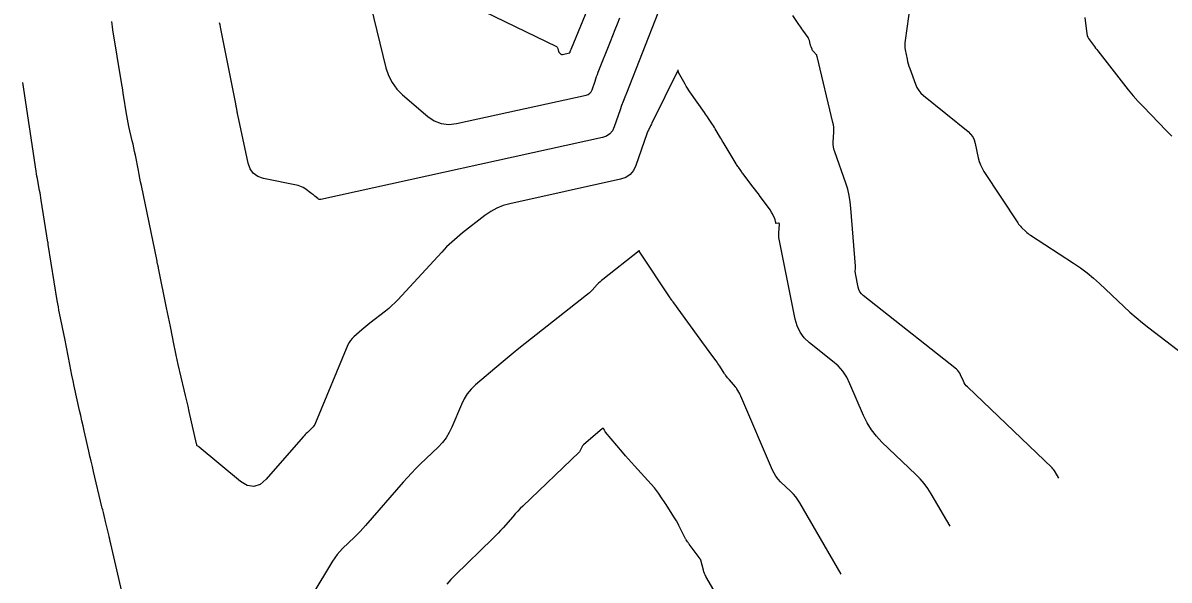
# Model space of a CAD drawing. Extents: x 658976 to 668726, y 639543 to 647196.
# Drawn here: x 661485.1 to 661691.9, y 640704.1 to 640804.7 of the extents above; entities that cross this region are included whole.
import ezdxf

# ---------------------------------------------------------------- set-up
doc = ezdxf.new("R2010")
doc.units = 0
doc.layers.add('Ex_Major Contours', color=7, linetype='Continuous')
doc.layers.add('Ex_Minor Contours', color=7, linetype='Continuous')

msp = doc.modelspace()

# ---------------------------------------------------------------- linework, layer by layer
at = {"layer": 'Ex_Major Contours'}
msp.add_lwpolyline([(661652.37, 640713.87), (661648.97, 640719.7), (661648.38, 640720.65), (661647.72, 640721.55), (661647, 640722.4), (661646.21, 640723.21), (661640.09, 640729.06), (661639.08, 640730.13), (661638.19, 640731.28), (661637.42, 640732.52), (661636.77, 640733.84), (661634.32, 640739.59), (661633.73, 640740.76), (661633.01, 640741.83), (661632.17, 640742.81), (661631.19, 640743.68), (661627.02, 640746.98), (661626.08, 640747.87), (661625.33, 640748.87), (661624.78, 640750), (661624.42, 640751.24), (661621.53, 640765.69), (661621.49, 640765.98), (661621.46, 640766.26), (661621.46, 640766.55), (661621.47, 640766.84), (661621.6, 640768.4), (661621.6, 640768.47), (661621.57, 640768.52), (661621.52, 640768.54), (661621.45, 640768.55), (661621.03, 640768.49), (661620.99, 640768.49), (661620.96, 640768.51), (661620.94, 640768.53), (661620.93, 640768.57), (661620.92, 640768.76), (661620.91, 640768.8), (661620.91, 640768.85), (661620.9, 640768.89), (661620.89, 640768.94), (661620.83, 640769.14), (661620.82, 640769.19), (661620.8, 640769.23), (661620.78, 640769.28), (661620.76, 640769.32), (661620.33, 640770.24), (661620.25, 640770.41), (661620.16, 640770.57), (661620.07, 640770.73), (661619.96, 640770.88), (661618.12, 640773.4), (661617.8, 640773.84), (661617.48, 640774.28), (661617.15, 640774.71), (661616.82, 640775.14), (661615.07, 640777.44), (661614.95, 640777.59), (661614.84, 640777.74), (661614.73, 640777.89), (661614.62, 640778.05), (661614.18, 640778.66), (661614.07, 640778.81), (661613.97, 640778.97), (661613.86, 640779.13), (661613.77, 640779.29), (661611.44, 640783.18), (661611.28, 640783.44), (661611.12, 640783.71), (661610.96, 640783.97), (661610.8, 640784.24), (661610.17, 640785.31), (661610.01, 640785.58), (661609.85, 640785.84), (661609.68, 640786.1), (661609.51, 640786.36), (661608.79, 640787.46), (661608.61, 640787.73), (661608.43, 640787.99), (661608.25, 640788.26), (661608.06, 640788.52), (661605.44, 640792.26), (661605.21, 640792.6), (661604.98, 640792.95), (661604.77, 640793.31), (661604.56, 640793.66), (661603.4, 640795.76), (661603.38, 640795.8), (661603.37, 640795.84), (661603.36, 640795.89), (661603.35, 640795.93), (661603.33, 640796.11), (661603.32, 640796.14), (661603.31, 640796.16), (661603.29, 640796.15), (661603.28, 640796.12), (661598.59, 640786.62), (661598.51, 640786.46), (661598.43, 640786.3), (661598.35, 640786.14), (661598.28, 640785.98), (661597.96, 640785.34), (661597.88, 640785.18), (661597.81, 640785.02), (661597.75, 640784.86), (661597.69, 640784.69), (661595.72, 640778.96), (661595.28, 640778.05), (661594.68, 640777.33), (661593.89, 640776.8), (661592.94, 640776.48), (661572.99, 640772.08), (661571.77, 640771.74), (661570.61, 640771.28), (661569.51, 640770.68), (661568.47, 640769.95), (661564.44, 640766.79), (661563.45, 640765.99), (661562.49, 640765.14), (661561.57, 640764.26), (661560.69, 640763.33), (661552.74, 640754.73), (661552.22, 640754.19), (661551.68, 640753.67), (661551.12, 640753.17), (661550.54, 640752.7), (661547.74, 640750.5), (661547.37, 640750.2), (661547.01, 640749.91), (661546.64, 640749.6), (661546.28, 640749.3), (661544.84, 640748.07), (661544.5, 640747.75), (661544.21, 640747.39), (661543.96, 640747), (661543.75, 640746.58), (661537.9, 640732.5), (661537.78, 640732.25), (661537.64, 640732.01), (661537.47, 640731.79), (661537.28, 640731.58), (661536.45, 640730.8), (661536.25, 640730.6), (661536.05, 640730.39), (661535.86, 640730.18), (661535.67, 640729.97), (661529.02, 640722.33), (661527.92, 640721.38), (661526.79, 640721.01), (661525.6, 640721.2), (661524.37, 640721.95), (661516.94, 640728.14), (661516.9, 640728.17), (661516.86, 640728.2), (661516.82, 640728.23), (661516.78, 640728.26), (661516.56, 640728.4), (661516.55, 640728.41), (661516.54, 640728.42), (661516.53, 640728.43), (661516.52, 640728.45), (661516.51, 640728.52), (661516.51, 640728.54), (661516.5, 640728.56), (661516.5, 640728.57), (661516.49, 640728.59), (661516.46, 640728.72), (661516.46, 640728.74), (661515.14, 640734.56), (661514.92, 640735.53), (661514.7, 640736.5), (661514.47, 640737.48), (661514.25, 640738.45), (661513.17, 640743.06), (661512.97, 640743.91), (661512.79, 640744.76), (661512.6, 640745.61), (661512.43, 640746.47), (661511.75, 640749.88), (661511.58, 640750.74), (661511.4, 640751.59), (661511.23, 640752.45), (661511.06, 640753.3), (661509.59, 640760.45), (661509.57, 640760.58), (661509.54, 640760.72), (661509.51, 640760.85), (661509.49, 640760.98), (661509.38, 640761.5), (661509.36, 640761.63), (661509.33, 640761.76), (661509.3, 640761.89), (661509.28, 640762.02), (661506.51, 640775.33), (661506.37, 640776.01), (661506.23, 640776.69), (661506.1, 640777.37), (661505.96, 640778.06), (661505.42, 640780.86), (661505.29, 640781.51), (661505.16, 640782.16), (661505.02, 640782.8), (661504.87, 640783.45), (661504.26, 640786.03), (661504.11, 640786.68), (661503.98, 640787.33), (661503.86, 640787.98), (661503.76, 640788.63), (661503.35, 640791.29), (661503.25, 640791.95), (661503.15, 640792.62), (661503.04, 640793.28), (661502.94, 640793.94), (661501.38, 640803.47), (661501.3, 640803.97), (661501.23, 640804.46), (661501.15, 640804.96)], dxfattribs=at)
at = {"layer": 'Ex_Minor Contours'}
for points in [[(661553.44, 640814.04), (661581.36, 640800.44), (661581.45, 640800.38), (661581.53, 640800.31), (661581.59, 640800.21), (661581.63, 640800.11), (661581.76, 640799.57), (661581.78, 640799.5), (661581.82, 640799.43), (661581.87, 640799.36), (661581.92, 640799.31), (661582.17, 640799.09), (661582.24, 640799.05), (661582.31, 640799.02), (661582.38, 640799.01), (661582.46, 640799.02), (661583.74, 640799.3), (661583.76, 640799.31), (661583.77, 640799.32), (661583.79, 640799.34), (661583.8, 640799.35), (661583.83, 640799.44), (661583.83, 640799.46), (661583.84, 640799.48), (661583.85, 640799.51), (661583.86, 640799.53), (661583.98, 640799.83), (661584, 640799.89), (661584.03, 640799.95), (661584.05, 640800.01), (661584.07, 640800.07), (661591.27, 640817.53)], [(661547.33, 640810.01), (661550.62, 640796.6), (661551.07, 640795.2), (661551.72, 640793.93), (661552.57, 640792.77), (661553.61, 640791.74), (661558.16, 640787.84), (661559.33, 640787.02), (661560.59, 640786.53), (661561.94, 640786.37), (661563.36, 640786.53), (661586.71, 640791.67), (661587.09, 640791.8), (661587.39, 640792.01), (661587.63, 640792.29), (661587.8, 640792.64), (661588.34, 640794.22), (661588.48, 640794.62), (661588.62, 640795.01), (661588.77, 640795.4), (661588.92, 640795.79), (661591.12, 640801.38), (661591.53, 640802.45), (661591.96, 640803.5), (661592.39, 640804.56), (661592.82, 640805.62)], [(661599.63, 640806.45), (661593.98, 640792.05), (661593.69, 640791.3), (661593.4, 640790.54), (661593.13, 640789.77), (661592.86, 640789.01), (661591.81, 640785.93), (661591.47, 640785.24), (661591.01, 640784.69), (661590.42, 640784.29), (661589.69, 640784.05), (661538.89, 640772.86), (661538.74, 640772.84), (661538.58, 640772.86), (661538.44, 640772.92), (661538.31, 640773.01), (661537.8, 640773.44), (661537.67, 640773.55), (661537.54, 640773.66), (661537.41, 640773.76), (661537.27, 640773.86), (661535.96, 640774.82), (661535.69, 640775), (661535.4, 640775.14), (661535.1, 640775.26), (661534.79, 640775.34), (661528.54, 640776.64), (661527.5, 640776.99), (661526.69, 640777.57), (661526.11, 640778.37), (661525.75, 640779.41), (661523.9, 640788.09), (661523.87, 640788.25), (661523.83, 640788.42), (661523.8, 640788.59), (661523.77, 640788.76), (661523.65, 640789.44), (661523.62, 640789.6), (661523.59, 640789.77), (661523.56, 640789.94), (661523.52, 640790.11), (661520.84, 640803.62), (661520.77, 640803.99), (661520.7, 640804.36), (661520.62, 640804.73)], [(661645.19, 640808.02), (661644.26, 640801.54), (661644.21, 640801.11), (661644.21, 640800.69), (661644.23, 640800.26), (661644.3, 640799.84), (661644.63, 640798.14), (661644.72, 640797.72), (661644.83, 640797.3), (661644.95, 640796.89), (661645.09, 640796.48), (661646.14, 640793.64), (661646.39, 640793.05), (661646.72, 640792.52), (661647.12, 640792.04), (661647.59, 640791.6), (661655.61, 640785.1), (661656.08, 640784.65), (661656.46, 640784.15), (661656.74, 640783.58), (661656.92, 640782.96), (661657.46, 640780.34), (661657.63, 640779.7), (661657.85, 640779.08), (661658.13, 640778.48), (661658.47, 640777.91), (661664.59, 640768.63), (661664.74, 640768.41), (661664.9, 640768.2), (661665.08, 640768), (661665.26, 640767.8), (661666.03, 640767.06), (661666.23, 640766.87), (661666.43, 640766.7), (661666.64, 640766.54), (661666.86, 640766.39), (661674.65, 640761.34), (661675.88, 640760.5), (661677.08, 640759.6), (661678.23, 640758.65), (661679.34, 640757.65), (661683.69, 640753.53), (661684.79, 640752.51), (661685.91, 640751.53), (661687.06, 640750.57), (661688.24, 640749.65), (661699.44, 640741.05)], [(661671.99, 640722.52), (661671.31, 640723.69), (661671.19, 640723.88), (661671.06, 640724.06), (661670.91, 640724.23), (661670.76, 640724.39), (661655.49, 640738.99), (661655.27, 640739.22), (661655.08, 640739.47), (661654.91, 640739.74), (661654.77, 640740.03), (661654.27, 640741.21), (661654.12, 640741.49), (661653.95, 640741.75), (661653.75, 640741.98), (661653.51, 640742.2), (661636.69, 640755.53), (661636.37, 640755.83), (661636.11, 640756.18), (661635.92, 640756.57), (661635.8, 640756.99), (661635.3, 640759.47), (661635.29, 640759.58), (661635.28, 640759.69), (661635.27, 640759.8), (661635.28, 640759.92), (661635.32, 640760.37), (661635.32, 640760.48), (661635.33, 640760.6), (661635.33, 640760.71), (661635.32, 640760.82), (661634.5, 640771.28), (661634.37, 640772.43), (661634.17, 640773.55), (661633.9, 640774.67), (661633.55, 640775.77), (661631.56, 640781.46), (661631.43, 640781.89), (661631.35, 640782.32), (661631.31, 640782.75), (661631.31, 640783.2), (661631.41, 640784.98), (661631.42, 640785.42), (661631.4, 640785.87), (661631.34, 640786.3), (661631.25, 640786.74), (661628.37, 640798.65), (661628.37, 640798.67), (661628.36, 640798.7), (661628.36, 640798.72), (661628.35, 640798.75), (661628.34, 640798.86), (661628.34, 640798.88), (661628.33, 640798.91), (661628.31, 640798.93), (661628.3, 640798.95), (661627.72, 640799.55), (661627.64, 640799.64), (661627.57, 640799.74), (661627.51, 640799.85), (661627.47, 640799.96), (661627.3, 640800.41), (661627.26, 640800.53), (661627.22, 640800.65), (661627.19, 640800.76), (661627.16, 640800.88), (661627, 640801.51), (661626.96, 640801.65), (661626.91, 640801.79), (661626.84, 640801.92), (661626.76, 640802.05), (661625.83, 640803.38), (661625.64, 640803.64), (661625.46, 640803.91), (661625.28, 640804.17), (661625.1, 640804.43), (661624, 640806.03)], [(661676.68, 640805.69), (661677.04, 640802.75), (661677.1, 640802.45), (661677.2, 640802.16), (661677.33, 640801.9), (661677.5, 640801.64), (661678.25, 640800.66), (661678.44, 640800.42), (661678.63, 640800.17), (661678.82, 640799.93), (661679.01, 640799.69), (661683.66, 640793.68), (661684.51, 640792.61), (661685.39, 640791.56), (661686.3, 640790.54), (661687.24, 640789.54), (661691.36, 640785.31), (661692.38, 640784.29)], [(661503.15, 640701.28), (661500.99, 640710.71), (661500.9, 640711.11), (661500.81, 640711.52), (661500.71, 640711.92), (661500.61, 640712.32), (661500.15, 640714.21), (661500.08, 640714.47), (661500.02, 640714.74), (661499.96, 640715), (661499.9, 640715.26), (661499.65, 640716.31), (661499.59, 640716.58), (661499.53, 640716.84), (661499.46, 640717.1), (661499.4, 640717.36), (661497.88, 640723.76), (661497.66, 640724.67), (661497.45, 640725.58), (661497.23, 640726.5), (661497.02, 640727.41), (661496.19, 640731.07), (661495.98, 640731.99), (661495.77, 640732.9), (661495.57, 640733.82), (661495.37, 640734.74), (661494.4, 640739.16), (661494.19, 640740.13), (661493.99, 640741.1), (661493.79, 640742.07), (661493.59, 640743.04), (661492.67, 640747.74), (661492.56, 640748.31), (661492.44, 640748.88), (661492.33, 640749.45), (661492.21, 640750.02), (661491.75, 640752.3), (661491.64, 640752.88), (661491.54, 640753.45), (661491.44, 640754.02), (661491.34, 640754.6), (661489.72, 640764.72), (661489.71, 640764.8), (661489.68, 640765.01), (661489.67, 640765.08), (661489.65, 640765.15), (661488.45, 640772.73), (661488.38, 640773.16), (661488.31, 640773.6), (661488.23, 640774.03), (661488.15, 640774.46), (661487.83, 640776.19), (661487.75, 640776.62), (661487.67, 640777.05), (661487.6, 640777.49), (661487.53, 640777.92), (661485.14, 640793.98)], [(661632.75, 640705.21), (661625.25, 640718.1), (661624.91, 640718.65), (661624.53, 640719.16), (661624.11, 640719.65), (661623.66, 640720.11), (661621.8, 640721.9), (661621.35, 640722.37), (661620.97, 640722.87), (661620.63, 640723.41), (661620.35, 640723.98), (661614.64, 640737.33), (661614.58, 640737.47), (661614.52, 640737.6), (661614.45, 640737.73), (661614.38, 640737.85), (661613.98, 640738.53), (661613.96, 640738.57), (661613.93, 640738.61), (661613.9, 640738.65), (661613.88, 640738.69), (661613.76, 640738.84), (661613.73, 640738.88), (661613.7, 640738.91), (661613.67, 640738.95), (661613.64, 640738.99), (661612.58, 640740.26), (661612.5, 640740.35), (661612.42, 640740.45), (661612.34, 640740.55), (661612.25, 640740.65), (661611.93, 640741.05), (661611.85, 640741.15), (661611.78, 640741.25), (661611.71, 640741.36), (661611.64, 640741.46), (661610.84, 640742.76), (661610.68, 640743.01), (661610.51, 640743.26), (661610.34, 640743.5), (661610.17, 640743.74), (661609.04, 640745.22), (661608.8, 640745.55), (661608.55, 640745.88), (661608.31, 640746.21), (661608.07, 640746.54), (661602.54, 640754.16), (661602.5, 640754.2), (661602.47, 640754.25), (661602.44, 640754.29), (661602.4, 640754.34), (661602.27, 640754.52), (661602.23, 640754.57), (661602.2, 640754.62), (661602.16, 640754.66), (661602.13, 640754.71), (661602, 640754.9), (661601.97, 640754.95), (661601.93, 640754.99), (661601.9, 640755.04), (661601.87, 640755.09), (661596.39, 640763.33), (661596.37, 640763.35), (661596.36, 640763.38), (661596.36, 640763.4), (661596.36, 640763.43), (661596.36, 640763.55), (661596.36, 640763.57), (661596.35, 640763.58), (661596.34, 640763.58), (661596.32, 640763.57), (661589.75, 640758.42), (661589.48, 640758.21), (661589.23, 640757.98), (661588.98, 640757.74), (661588.74, 640757.49), (661587.8, 640756.48), (661587.57, 640756.23), (661587.32, 640755.99), (661587.06, 640755.76), (661586.79, 640755.54), (661575.7, 640746.82), (661574.61, 640745.96), (661573.54, 640745.09), (661572.47, 640744.2), (661571.41, 640743.31), (661566.78, 640739.36), (661565.98, 640738.6), (661565.29, 640737.77), (661564.71, 640736.85), (661564.23, 640735.86), (661562.52, 640731.75), (661562.04, 640730.75), (661561.47, 640729.82), (661560.81, 640728.95), (661560.05, 640728.14), (661556.82, 640725.04), (661556.02, 640724.25), (661555.24, 640723.45), (661554.48, 640722.64), (661553.73, 640721.8), (661546.95, 640714.01), (661546.46, 640713.46), (661545.96, 640712.92), (661545.45, 640712.39), (661544.93, 640711.87), (661542.81, 640709.82), (661542.29, 640709.29), (661541.82, 640708.74), (661541.38, 640708.15), (661540.98, 640707.53), (661533.34, 640694.85)], [(661613.12, 640696.55), (661608.33, 640704.79), (661608.19, 640705.06), (661608.06, 640705.34), (661607.96, 640705.63), (661607.87, 640705.93), (661607.42, 640707.73), (661607.42, 640707.74), (661607.42, 640707.76), (661607.42, 640707.76), (661607.42, 640707.76), (661607.41, 640707.77), (661607.41, 640707.77), (661607.33, 640707.88), (661607.31, 640707.9), (661607.3, 640707.92), (661607.29, 640707.94), (661607.27, 640707.96), (661605.32, 640710.64), (661605.25, 640710.73), (661605.18, 640710.83), (661605.11, 640710.92), (661605.04, 640711.02), (661604.78, 640711.41), (661604.71, 640711.5), (661604.65, 640711.6), (661604.59, 640711.71), (661604.54, 640711.81), (661603.45, 640714.02), (661603.24, 640714.41), (661603.03, 640714.81), (661602.8, 640715.19), (661602.56, 640715.58), (661601.14, 640717.79), (661600.97, 640718.04), (661600.81, 640718.3), (661600.64, 640718.55), (661600.47, 640718.81), (661599.8, 640719.82), (661599.62, 640720.07), (661599.44, 640720.31), (661599.25, 640720.55), (661599.05, 640720.78), (661595.45, 640724.74), (661594.9, 640725.34), (661594.35, 640725.96), (661593.82, 640726.58), (661593.29, 640727.2), (661590.24, 640730.84), (661590.18, 640730.91), (661590.13, 640730.98), (661590.09, 640731.05), (661590.05, 640731.13), (661589.89, 640731.43), (661589.84, 640731.49), (661589.79, 640731.52), (661589.74, 640731.51), (661589.68, 640731.47), (661586.25, 640728.55), (661586.15, 640728.46), (661586.07, 640728.36), (661586, 640728.25), (661585.94, 640728.14), (661585.74, 640727.64), (661585.68, 640727.52), (661585.61, 640727.41), (661585.53, 640727.31), (661585.44, 640727.21), (661575.32, 640717.49), (661574.84, 640717.03), (661574.38, 640716.55), (661573.93, 640716.07), (661573.49, 640715.57), (661571.75, 640713.57), (661571.31, 640713.08), (661570.86, 640712.59), (661570.4, 640712.12), (661569.92, 640711.65), (661563.09, 640705.03), (661562.31, 640704.24), (661561.6, 640703.39)]]:
    msp.add_lwpolyline(points, dxfattribs=at)

doc.saveas('drawing.dxf')
